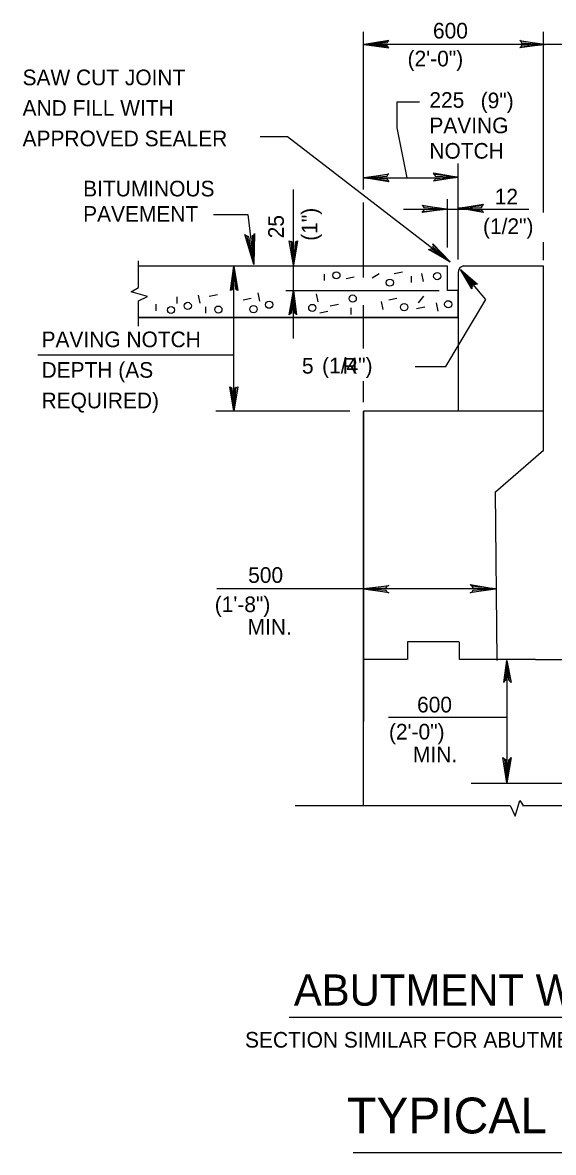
# Model space of a CAD drawing. Extents: x 638653 to 642302, y 298557 to 300414.
# Drawn here: x 641547.9 to 641649.6, y 299991.7 to 300208.4 of the extents above; entities that cross this region are included whole.
import ezdxf

# ---------------------------------------------------------------- set-up
doc = ezdxf.new("R2010")
doc.units = 0
doc.layers.add('1', color=7, linetype='Continuous')

msp = doc.modelspace()

# ---------------------------------------------------------------- linework, layer by layer
at = {"layer": '1'}
for p, q in [((641613.24, 300176.41), (641613.24, 300206.61)), ((641647.77, 300171.97), (641647.77, 300206.61)), ((641664.8, 300204.19), (641613.24, 300204.19)), ((641619.69, 300193.22), (641623.98, 300193.22)), ((641619.69, 300188.2), (641619.69, 300193.22)), ((641621.6, 300178.62), (641619.69, 300188.2)), ((641593.46, 300186.54), (641598.67, 300186.54)), ((641598.67, 300186.54), (641629.83, 300162.52)), ((641631.36, 300162.94), (641631.36, 300181.36)), ((641613.39, 300178.62), (641629.8, 300178.62)), ((641599.8, 300147.78), (641599.8, 300176.41)), ((641613.24, 300159.5), (641613.24, 300173.88)), ((641620.89, 300172.63), (641644.96, 300172.63)), ((641629.33, 300165.27), (641629.33, 300174.5)), ((641584.49, 300171.61), (641591.09, 300171.61)), ((641591.09, 300171.61), (641592.2, 300162)), ((641647.77, 300162.85), (641647.77, 300166.3)), ((641570.11, 300157.56), (641570.11, 300162.73)), ((641629.33, 300161.69), (641570.11, 300161.69)), ((641629.33, 300161.69), (641570.11, 300161.69)), ((641588.39, 300133.88), (641588.39, 300161.69)), ((641629.33, 300157), (641629.33, 300161.69)), ((641629.33, 300157), (641629.33, 300161.69)), ((641647.77, 300161.69), (641632.3, 300161.69)), ((641647.77, 300126.22), (641647.77, 300161.69)), ((641605.73, 300160.17), (641605.73, 300158.92)), ((641609.91, 300159.31), (641611.47, 300159.63)), ((641614.89, 300159.42), (641616.25, 300160.25)), ((641619.14, 300160.25), (641620.71, 300160.57)), ((641622.4, 300159.78), (641622.4, 300158.53)), ((641624.38, 300160.3), (641624.7, 300158.74)), ((641631.36, 300160.6), (641631.36, 300133.88)), ((641570.11, 300150.17), (641570.11, 300155.06)), ((641577.47, 300155.79), (641577.47, 300154.54)), ((641581.57, 300156.15), (641581.89, 300154.59)), ((641583.66, 300155.95), (641585.22, 300156.26)), ((641590.15, 300155.24), (641591.72, 300155.56)), ((641593, 300156.55), (641593.31, 300154.98)), ((641598.34, 300157), (641627.77, 300157)), ((641604.19, 300156.39), (641604.51, 300154.82)), ((641618.09, 300155.24), (641619.66, 300155.56)), ((641623.8, 300154.68), (641624.8, 300155.92)), ((641631.36, 300157), (641629.33, 300157)), ((641631.36, 300157), (641629.33, 300157)), ((641631.36, 300151.85), (641631.36, 300157)), ((641573.4, 300154.38), (641573.4, 300153.13)), ((641582.95, 300153.91), (641582.95, 300152.66)), ((641604.87, 300152.74), (641606.43, 300153.05)), ((641606.85, 300154.07), (641608.42, 300154.38)), ((641610.82, 300153.68), (641610.82, 300152.43)), ((641613.24, 300145.89), (641613.24, 300154.22)), ((641616.64, 300154.9), (641616.95, 300153.34)), ((641624.98, 300153.81), (641623.42, 300153.49)), ((641627.56, 300153.05), (641627.25, 300154.62)), ((641631.36, 300151.85), (641570.11, 300151.85)), ((641570.11, 300151.85), (641631.36, 300151.85)), ((641588.39, 300144.61), (641550.82, 300144.61)), ((641613.24, 300135.61), (641613.24, 300139.64)), ((641610.61, 300133.88), (641584.96, 300133.88)), ((641613.24, 300058.25), (641613.24, 300133.88)), ((641631.36, 300133.88), (641613.24, 300133.88)), ((641613.24, 300133.88), (641613.24, 300121.58)), ((641613.24, 300133.88), (641613.24, 300110.69)), ((641647.77, 300133.88), (641631.36, 300133.88)), ((641638.55, 300118.41), (641647.77, 300126.38)), ((641638.86, 300086.07), (641638.55, 300118.41)), ((641613.24, 300114.78), (641613.24, 300111.98)), ((641613.24, 300110.69), (641613.24, 300074.35)), ((641638.55, 300099.82), (641585.11, 300099.82)), ((641631.52, 300089.66), (641621.67, 300089.66)), ((641621.67, 300089.66), (641621.67, 300086.22)), ((641631.67, 300086.22), (641631.67, 300089.66)), ((641621.52, 300086.22), (641613.24, 300086.22)), ((641646.21, 300086.22), (641631.67, 300086.22)), ((641640.74, 300086.07), (641640.74, 300063.57)), ((641646.21, 300086.22), (641681.52, 300086.22)), ((641640.74, 300075.13), (641618.01, 300075.13)), ((641658.71, 300062.47), (641633.86, 300062.47)), ((641600.11, 300058.25), (641641.36, 300058.25)), ((641643.71, 300058.25), (641693.85, 300058.25)), ((641730.63, 300017.6), (641599.01, 300017.6)), ((641611.26, 299991.71), (642069.82, 299991.71))]:
    msp.add_line(p, q, dxfattribs=at)
for points in [[(641617.92, 300204.81), (641617.77, 300204.5), (641613.39, 300204.19), (641617.92, 300204.81), (641618.08, 300204.97), (641613.39, 300204.19), (641617.77, 300204.03), (641617.92, 300203.72), (641613.39, 300204.19), (641618.08, 300203.56), (641617.92, 300203.72)], [(641643.39, 300204.81), (641643.55, 300204.5), (641647.92, 300204.19), (641643.39, 300204.81), (641643.24, 300204.97), (641647.92, 300204.19), (641643.55, 300204.03), (641643.39, 300203.72), (641647.92, 300204.19), (641643.24, 300203.56), (641643.39, 300203.72)], [(641617.92, 300178.15), (641617.77, 300178.46), (641613.39, 300178.62), (641617.92, 300178.15), (641618.08, 300177.84), (641613.39, 300178.62), (641617.77, 300178.93), (641617.92, 300179.24), (641613.39, 300178.62), (641618.08, 300179.4), (641617.92, 300179.24)], [(641626.83, 300179.24), (641626.99, 300178.93), (641631.36, 300178.78), (641626.83, 300179.24), (641626.67, 300179.56), (641631.36, 300178.78), (641626.99, 300178.46), (641626.83, 300178.15), (641631.36, 300178.78), (641626.67, 300177.99), (641626.83, 300178.15)], [(641624.64, 300173.25), (641624.8, 300172.94), (641629.17, 300172.63), (641624.64, 300173.25), (641624.49, 300173.41), (641629.17, 300172.63), (641624.8, 300172.47), (641624.64, 300172.16), (641629.17, 300172.63), (641624.49, 300172), (641624.64, 300172.16)], [(641636.05, 300172.32), (641635.89, 300172.47), (641631.52, 300172.78), (641636.05, 300172.32), (641636.21, 300172), (641631.52, 300172.78), (641635.89, 300172.94), (641636.05, 300173.25), (641631.52, 300172.78), (641636.21, 300173.57), (641636.05, 300173.25)], [(641592.2, 300167.63), (641591.89, 300167.47), (641592.2, 300162), (641592.2, 300167.63), (641592.35, 300167.94), (641592.2, 300162), (641591.26, 300167.32), (641590.79, 300167.47), (641592.2, 300162), (641590.48, 300167.78), (641590.79, 300167.47)], [(641600.42, 300166.38), (641600.11, 300166.22), (641599.8, 300161.85), (641600.42, 300166.38), (641600.58, 300166.53), (641599.8, 300161.85), (641599.64, 300166.22), (641599.33, 300166.38), (641599.8, 300161.85), (641599.02, 300166.53), (641599.33, 300166.38)], [(641626.59, 300165.75), (641626.53, 300165.41), (641629.83, 300162.52), (641626.59, 300165.75), (641626.56, 300165.97), (641629.83, 300162.52), (641626.25, 300165.03), (641625.93, 300164.88), (641629.83, 300162.52), (641625.71, 300164.85), (641625.93, 300164.88)], [(641587.92, 300157.16), (641588.24, 300157.32), (641588.39, 300161.69), (641587.92, 300157.16), (641587.77, 300157), (641588.39, 300161.69), (641588.71, 300157.32), (641589.02, 300157.16), (641588.39, 300161.69), (641589.17, 300157), (641589.02, 300157.16)], [(641623.14, 300142.47), (641629.02, 300142.47), (641636.67, 300155.28), (641631.83, 300161.07)], [(641634.02, 300157.63), (641634.17, 300157.94), (641631.83, 300161.07), (641634.02, 300157.63), (641634.02, 300157.32), (641631.83, 300161.07), (641634.49, 300158.25), (641634.8, 300158.25), (641631.83, 300161.07), (641635.11, 300158.25), (641634.8, 300158.25)], [(641570.11, 300155.06), (641571.83, 300155.84), (641568.71, 300156.78), (641570.11, 300157.56)], [(641599.17, 300152.63), (641599.49, 300152.78), (641599.8, 300157), (641599.17, 300152.63), (641599.02, 300152.32), (641599.8, 300157), (641599.96, 300152.78), (641600.27, 300152.63), (641599.8, 300157), (641600.42, 300152.32), (641600.27, 300152.63)], [(641588.86, 300138.41), (641588.55, 300138.25), (641588.39, 300133.88), (641588.86, 300138.41), (641589.17, 300138.57), (641588.39, 300133.88), (641588.08, 300138.25), (641587.77, 300138.41), (641588.39, 300133.88), (641587.61, 300138.57), (641587.77, 300138.41)], [(641617.77, 300099.19), (641617.61, 300099.5), (641613.24, 300099.82), (641617.77, 300099.19), (641618.08, 300099.03), (641613.24, 300099.82), (641617.61, 300099.97), (641617.77, 300100.28), (641613.24, 300099.82), (641618.08, 300100.44), (641617.77, 300100.28)], [(641634.02, 300100.28), (641634.17, 300099.97), (641638.55, 300099.82), (641634.02, 300100.28), (641633.71, 300100.6), (641638.55, 300099.82), (641634.17, 300099.5), (641634.02, 300099.19), (641638.55, 300099.82), (641633.71, 300099.03), (641634.02, 300099.19)], [(641640.27, 300082.16), (641640.58, 300082.32), (641640.74, 300086.07), (641640.27, 300082.16), (641640.11, 300081.85), (641640.74, 300086.07), (641641.05, 300082.32), (641641.21, 300082.16), (641640.74, 300086.07), (641641.52, 300081.85), (641641.21, 300082.16)], [(641641.36, 300067.12), (641641.05, 300066.97), (641640.74, 300062.59), (641641.36, 300067.12), (641641.52, 300067.44), (641640.74, 300062.59), (641640.58, 300066.97), (641640.27, 300067.12), (641640.74, 300062.59), (641639.96, 300067.44), (641640.27, 300067.12)], [(641641.36, 300058.25), (641642.3, 300056.22), (641643.24, 300059.19), (641643.86, 300058.25)]]:
    msp.add_lwpolyline(points, dxfattribs=at)
for centre in [(641608.04, 300159.93), (641627.37, 300159.77), (641618.29, 300158.52), (641611.17, 300155.47), (641629.48, 300154.37), (641576.34, 300153.28), (641579.55, 300154.06), (641585.42, 300153.35), (641592.15, 300153.43), (641595.16, 300154.29), (641603.42, 300153.67), (641621.03, 300153.82)]:
    msp.add_circle(centre, 0.686, dxfattribs=at)
msp.add_arc((641632.62, 300160.49), 1.24, 98.7353, 183.2827, dxfattribs=at)

# ---------------------------------------------------------------- texts
for s, height, p in [('600', 3, (641626.56, 300205.35)), ('(2\'-0")', 3, (641621.69, 300200)), ('SAW CUT JOINT', 3, (641547.88, 300196.38)), ('225', 3, (641625.87, 300192.05)), ('(9")', 3, (641635.7, 300191.96)), ('AND FILL WITH', 3, (641547.88, 300190.52)), ('PAVING', 3, (641625.87, 300187.17)), ('APPROVED SEALER', 3, (641547.88, 300184.67)), ('NOTCH', 3, (641625.87, 300182.3)), ('BITUMINOUS', 3, (641559.49, 300175.06)), ('12', 3, (641638.4, 300173.52)), ('PAVEMENT', 3, (641559.49, 300170.2)), ('(1/2")', 3, (641636.15, 300167.85)), ('PAVING NOTCH', 3, (641551.52, 300146.14)), ('(1/4")', 3, (641605.3, 300141.12)), ('DEPTH (AS', 3, (641551.52, 300140.28)), ('5     R', 3, (641601.44, 300141.07)), ('REQUIRED)', 3, (641551.52, 300134.42)), ('500', 3, (641591.13, 300100.94)), ('(1\'-8")', 3, (641584.72, 300095.33)), ('MIN.', 3, (641591.02, 300091.01)), ('600', 3, (641623.51, 300076.1)), ('(2\'-0")', 3, (641618.12, 300070.9)), ('MIN.', 3, (641622.73, 300066.55)), ('ABUTMENT WITH BACKWALL', 6, (641599.88, 300019.85)), ('SECTION SIMILAR FOR ABUTMENT WITHOUT PAVING NOTCH.', 3, (641590.53, 300011.81)), ('TYPICAL LONGITUDINAL SECTIONS FOR ADJACENT BOX BEAMS (NON-COMPOSITE)', 6.8753, (641610.09, 299995.35))]:
    msp.add_text(s, height=height, dxfattribs=at).set_placement(p)
for s, p in [('(1")', (641604.37, 300166.55)), ('25', (641597.97, 300167.02))]:
    msp.add_text(s, height=3, rotation=90, dxfattribs=at).set_placement(p)

doc.saveas('drawing.dxf')
